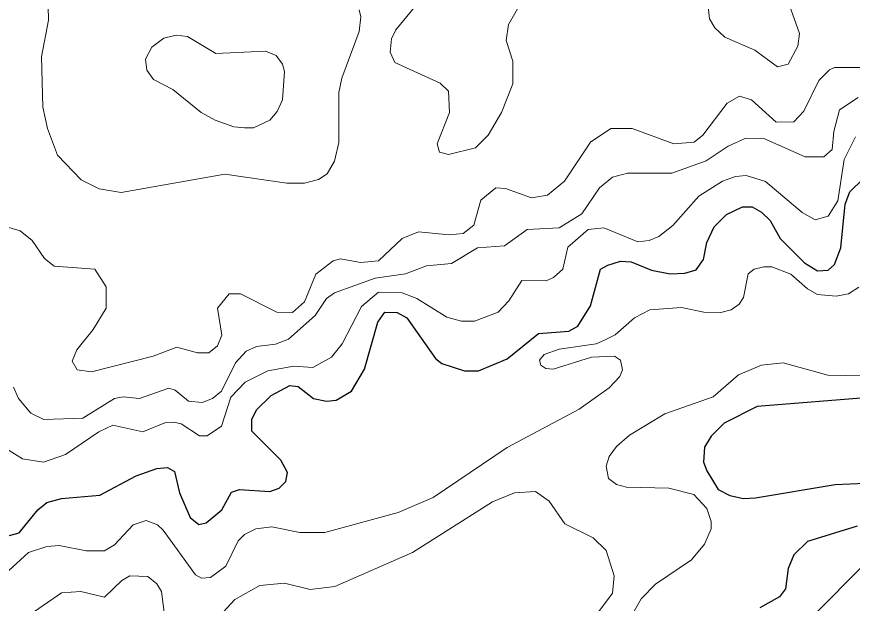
# Model space of a CAD drawing. Extents: x 577 to 602.9, y 7483.8 to 7511.6.
# Drawn here: x 596.29 to 597.466, y 7497.879 to 7498.704 of the extents above; entities that cross this region are included whole.
import ezdxf

# ---------------------------------------------------------------- set-up
doc = ezdxf.new("R2010")
doc.units = 0
doc.header["$LTSCALE"] = 0.032
doc.layers.add('1', color=7, linetype='Continuous', lineweight=25)
doc.layers.add('2', color=7, linetype='Continuous', lineweight=13)

msp = doc.modelspace()

# ---------------------------------------------------------------- linework, layer by layer
at = {"layer": '1'}
for points in [[(596.2379, 7497.9625), (596.2936, 7497.9776), (596.3199, 7498.0102), (596.3326, 7498.0206), (596.3532, 7498.0261), (596.4073, 7498.0309), (596.4582, 7498.058), (596.4876, 7498.0683), (596.5027, 7498.0699), (596.5123, 7498.0643), (596.5194, 7498.0341), (596.5345, 7497.9991), (596.5465, 7497.9896), (596.5568, 7497.992), (596.5791, 7498.0102), (596.5926, 7498.0349), (596.6037, 7498.0389), (596.6467, 7498.0357), (596.6594, 7498.0405), (596.6689, 7498.05), (596.6713, 7498.0627), (596.6618, 7498.0802), (596.6212, 7498.1208), (596.6212, 7498.1375), (596.6276, 7498.151), (596.6483, 7498.1709), (596.6745, 7498.1852), (596.6864, 7498.1836), (596.7079, 7498.1669), (596.7262, 7498.1629), (596.7397, 7498.1645), (596.7612, 7498.1772), (596.7795, 7498.2082), (596.7985, 7498.2742), (596.8081, 7498.2886), (596.8256, 7498.2878), (596.8391, 7498.2806), (596.8797, 7498.2234), (596.8884, 7498.2162), (596.9202, 7498.2059), (596.9401, 7498.2059), (596.9806, 7498.2226), (597.0244, 7498.2583), (597.0673, 7498.2615), (597.08, 7498.2687), (597.0975, 7498.2973), (597.1118, 7498.349), (597.1222, 7498.3546), (597.1397, 7498.3601), (597.1548, 7498.3593), (597.1834, 7498.3474), (597.2097, 7498.3426), (597.2303, 7498.3434), (597.2462, 7498.3482), (597.2566, 7498.3625), (597.2613, 7498.3864), (597.2717, 7498.4086), (597.2892, 7498.4261), (597.3114, 7498.4365), (597.325, 7498.4365), (597.3385, 7498.4293), (597.3504, 7498.4174), (597.3647, 7498.3919), (597.3989, 7498.3577), (597.4172, 7498.3466), (597.4323, 7498.3474), (597.441, 7498.3553), (597.4498, 7498.3792), (597.4562, 7498.4404), (597.4625, 7498.4579), (597.4816, 7498.4762)], [(597.4959, 7498.1685), (597.3321, 7498.1558)], [(597.3321, 7498.1558), (597.286, 7498.1319), (597.2677, 7498.1136), (597.2582, 7498.0985), (597.2566, 7498.077), (597.2613, 7498.0651), (597.2772, 7498.0389), (597.2939, 7498.0301), (597.313, 7498.0261), (597.3297, 7498.0269), (597.4418, 7498.046), (597.484, 7498.0476)], [(597.4729, 7497.9872), (597.4029, 7497.9657), (597.3838, 7497.9466), (597.3758, 7497.9275), (597.3719, 7497.8989), (597.3639, 7497.8878), (597.3361, 7497.8719)]]:
    msp.add_lwpolyline(points, dxfattribs=at)
at = {"layer": '2'}
for points in [[(596.3318, 7498.8317), (596.335, 7498.6997), (596.3254, 7498.648), (596.327, 7498.5772), (596.3334, 7498.547), (596.3477, 7498.5096), (596.3811, 7498.4746), (596.4065, 7498.4619), (596.4375, 7498.4571), (596.5831, 7498.4826), (596.6705, 7498.4699), (596.6952, 7498.4699), (596.7151, 7498.4754), (596.727, 7498.4834), (596.7373, 7498.5009), (596.7437, 7498.5271), (596.7437, 7498.5979), (596.7477, 7498.6178), (596.7723, 7498.6838), (596.7747, 7498.7044), (596.7723, 7498.714)], [(597.0236, 7498.7657), (596.9822, 7498.6933), (596.9791, 7498.671), (596.9886, 7498.6416), (596.9886, 7498.6098), (596.9727, 7498.5693), (596.9536, 7498.5374), (596.9361, 7498.52), (596.8979, 7498.5104), (596.8852, 7498.5136), (596.882, 7498.5255), (596.8995, 7498.5693), (596.8979, 7498.5995), (596.886, 7498.6106), (596.8224, 7498.64), (596.816, 7498.6543), (596.8176, 7498.6734), (596.824, 7498.6861), (596.859, 7498.7291)], [(597.3798, 7498.7148), (597.3917, 7498.6806), (597.3894, 7498.6631), (597.3758, 7498.6376), (597.3607, 7498.6337), (597.3289, 7498.6575), (597.2868, 7498.6758), (597.2725, 7498.6885), (597.2653, 7498.7013), (597.259, 7498.7577)], [(596.6952, 7498.3029), (596.7111, 7498.3418), (596.7357, 7498.3609), (596.7461, 7498.3633), (596.7739, 7498.3585), (596.7993, 7498.3609), (596.8327, 7498.3919), (596.8558, 7498.4015), (596.8987, 7498.3975), (596.9186, 7498.3991), (596.9337, 7498.411), (596.9433, 7498.446), (596.9647, 7498.4635), (596.9783, 7498.4627), (597.0148, 7498.4492), (597.0371, 7498.4532), (597.061, 7498.473), (597.0975, 7498.5279), (597.1262, 7498.547), (597.1564, 7498.547), (597.2152, 7498.5255), (597.2438, 7498.5279), (597.2558, 7498.5374), (597.29, 7498.5828), (597.3075, 7498.5923), (597.3242, 7498.5875), (597.3591, 7498.5557), (597.3838, 7498.5565), (597.3981, 7498.5716), (597.4188, 7498.6146), (597.4339, 7498.6297), (597.441, 7498.6329), (597.4975, 7498.6329)], [(597.4744, 7498.5907), (597.4482, 7498.5732), (597.4403, 7498.543), (597.4379, 7498.5176), (597.4259, 7498.5072), (597.3997, 7498.5072), (597.3417, 7498.5327), (597.3162, 7498.5335), (597.2916, 7498.5223), (597.2605, 7498.5017), (597.212, 7498.4842), (597.15, 7498.4842), (597.1285, 7498.4786), (597.1103, 7498.4635), (597.0856, 7498.4269), (597.0538, 7498.407), (597.0085, 7498.4047), (596.9767, 7498.3816), (596.9385, 7498.3792), (596.9019, 7498.3569), (596.8669, 7498.3538), (596.8375, 7498.3426), (596.7946, 7498.3363), (596.7373, 7498.3156), (596.7262, 7498.3076), (596.7103, 7498.2838), (596.6729, 7498.2504), (596.6546, 7498.2432), (596.6276, 7498.24), (596.6133, 7498.2337), (596.5982, 7498.217), (596.5783, 7498.1772), (596.5656, 7498.1669), (596.5512, 7498.1613), (596.5322, 7498.1629), (596.5131, 7498.1788), (596.5043, 7498.1812), (596.463, 7498.1669), (596.4399, 7498.1693), (596.428, 7498.1669), (596.3835, 7498.1391), (596.3286, 7498.1375), (596.3103, 7498.1462), (596.2928, 7498.1669), (596.2857, 7498.1828)], [(596.6801, 7498.2122), (596.7071, 7498.2106), (596.7333, 7498.2249), (596.7485, 7498.244), (596.7755, 7498.2965), (596.7993, 7498.3164), (596.8327, 7498.3156), (596.8534, 7498.3076), (596.8956, 7498.2814), (596.9162, 7498.2758), (596.9345, 7498.2758), (596.9679, 7498.2886), (596.983, 7498.3045), (597.0013, 7498.3331), (597.0355, 7498.3323), (597.0458, 7498.3371), (597.0586, 7498.349), (597.0657, 7498.38), (597.0944, 7498.4047), (597.1166, 7498.407), (597.1643, 7498.3872), (597.1802, 7498.3895), (597.1938, 7498.3951), (597.2136, 7498.4102), (597.2502, 7498.4516), (597.2836, 7498.473), (597.3019, 7498.4794), (597.317, 7498.481), (597.344, 7498.4722), (597.3957, 7498.4285), (597.414, 7498.4182), (597.4323, 7498.4237), (597.4458, 7498.4452), (597.4546, 7498.5033), (597.4705, 7498.5351)], [(596.2531, 7498.415), (596.2952, 7498.4031), (596.3119, 7498.3895), (596.3294, 7498.3641), (596.3429, 7498.353), (596.4002, 7498.349), (596.4161, 7498.3243), (596.4161, 7498.2941), (596.3978, 7498.2639), (596.3747, 7498.2353), (596.3684, 7498.2194), (596.3755, 7498.2074), (596.3954, 7498.2043), (596.4821, 7498.2265), (596.5155, 7498.2393), (596.5449, 7498.2313), (596.5608, 7498.2313), (596.5727, 7498.2408), (596.5791, 7498.256), (596.5727, 7498.2941), (596.5894, 7498.314), (596.6053, 7498.314), (596.6562, 7498.2886), (596.6785, 7498.2878), (596.6952, 7498.3029)], [(597.4752, 7498.3235), (597.4609, 7498.314), (597.4434, 7498.3108), (597.4172, 7498.3132), (597.4029, 7498.3212), (597.3798, 7498.3418), (597.3528, 7498.3522), (597.3417, 7498.3522), (597.3281, 7498.349), (597.3194, 7498.3426), (597.313, 7498.3092), (597.3067, 7498.2997), (597.2955, 7498.2917), (597.2812, 7498.2878), (597.2574, 7498.2886), (597.2256, 7498.2949), (597.181, 7498.2917), (597.1596, 7498.2806), (597.1325, 7498.2567), (597.1174, 7498.2488), (597.1055, 7498.244), (597.0538, 7498.2361), (597.0323, 7498.2289), (597.026, 7498.221), (597.0276, 7498.2138), (597.0347, 7498.209), (597.0451, 7498.2082), (597.0991, 7498.2249), (597.1317, 7498.2265), (597.1397, 7498.221), (597.1429, 7498.2074), (597.1389, 7498.1979), (597.1238, 7498.182), (597.0816, 7498.1518), (596.9806, 7498.0977), (596.8765, 7498.0277), (596.8272, 7498.0063), (596.7238, 7497.9784), (596.6888, 7497.9784), (596.6491, 7497.9864), (596.6268, 7497.9832), (596.6109, 7497.9753), (596.6021, 7497.9665), (596.5846, 7497.9307), (596.5632, 7497.9148), (596.5505, 7497.914), (596.5417, 7497.9188), (596.4964, 7497.9816), (596.4884, 7497.9888), (596.4725, 7497.9951), (596.4542, 7497.9888), (596.428, 7497.9609), (596.4137, 7497.9522), (596.3882, 7497.9522), (596.3501, 7497.9601), (596.3326, 7497.9586), (596.3071, 7497.9498), (596.2737, 7497.9196)], [(596.2626, 7498.1041), (596.2984, 7498.0818), (596.3278, 7498.077), (596.3588, 7498.0882), (596.4057, 7498.12), (596.4256, 7498.1295), (596.4678, 7498.12), (596.4988, 7498.1327), (596.5115, 7498.1335), (596.5218, 7498.1311), (596.5473, 7498.1144), (596.5584, 7498.1144), (596.5783, 7498.1279), (596.5918, 7498.1685), (596.6117, 7498.19), (596.6435, 7498.2059), (596.6801, 7498.2122)], [(597.1341, 7498.0993), (597.1524, 7498.1152), (597.2025, 7498.1454), (597.2701, 7498.1693), (597.3059, 7498.2003), (597.3385, 7498.2138), (597.3687, 7498.217), (597.4315, 7498.1995), (597.4824, 7498.1987)], [(597.1126, 7497.7852), (597.1691, 7497.8846), (597.189, 7497.9053), (597.2399, 7497.9395), (597.2582, 7497.9617), (597.2677, 7497.9832), (597.2677, 7497.9935), (597.2613, 7498.0118), (597.2431, 7498.0317), (597.2081, 7498.0405), (597.1484, 7498.042), (597.1341, 7498.046), (597.123, 7498.054), (597.1198, 7498.0715), (597.1238, 7498.085), (597.1341, 7498.0993)], [(597.1095, 7497.8671), (597.1285, 7497.8926), (597.1309, 7497.9172), (597.1198, 7497.953), (597.1015, 7497.9705), (597.0618, 7497.9904), (597.0395, 7498.0222), (597.0204, 7498.0357), (596.991, 7498.0341), (596.96, 7498.0214), (596.8471, 7497.9498), (596.7381, 7497.9021), (596.7031, 7497.8981), (596.6673, 7497.9069), (596.6324, 7497.9037), (596.5974, 7497.8838), (596.5695, 7497.8536)], [(597.5874, 7498.0389), (597.4188, 7497.8687), (597.3329, 7497.7948), (597.29, 7497.7494), (597.2637, 7497.7128), (597.2454, 7497.6755), (597.2383, 7497.6341), (597.2454, 7497.6206), (597.2637, 7497.6174), (597.2804, 7497.6254), (597.348, 7497.6842), (597.3679, 7497.681), (597.3917, 7497.6604), (597.41, 7497.6643), (597.4267, 7497.6794), (597.4466, 7497.7232), (597.4577, 7497.7343)], [(596.4988, 7497.8584), (596.494, 7497.8949), (596.4876, 7497.9061), (596.4749, 7497.9164), (596.4495, 7497.9172), (596.4383, 7497.9108), (596.4137, 7497.887), (596.3803, 7497.8949), (596.3532, 7497.8934), (596.3016, 7497.8576)]]:
    msp.add_lwpolyline(points, dxfattribs=at)
msp.add_lwpolyline([(596.5695, 7498.5589), (596.5958, 7498.5494), (596.6109, 7498.5478), (596.6236, 7498.5478), (596.6467, 7498.5589), (596.657, 7498.5708), (596.6642, 7498.5875), (596.6673, 7498.6273), (596.6642, 7498.6376), (596.6554, 7498.6496), (596.6403, 7498.6559), (596.5703, 7498.6527), (596.5306, 7498.6766), (596.5147, 7498.6782), (596.4972, 7498.6742), (596.4805, 7498.6615), (596.4717, 7498.6448), (596.4733, 7498.6289), (596.4829, 7498.6162), (596.5099, 7498.6019), (596.5497, 7498.5693)], close=True, dxfattribs=at)

doc.saveas('drawing.dxf')
